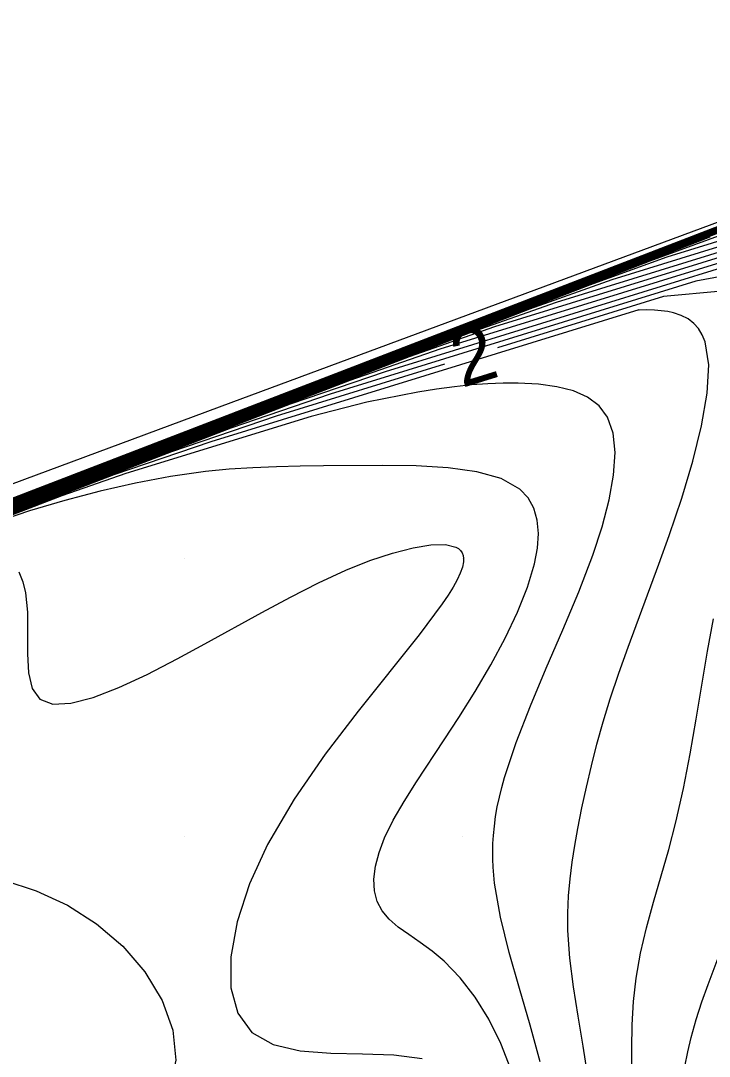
# Model space of a CAD drawing. Extents: x 2602990 to 2605851, y 618069 to 619180.
# Drawn here: x 2603504.11 to 2603528.85, y 618752.12 to 618789.32 of the extents above; entities that cross this region are included whole.
import ezdxf

# ---------------------------------------------------------------- set-up
doc = ezdxf.new("R2010")
doc.units = 0
for name, color, linetype in [('DTM Contours Major', 7, 'Continuous'), ('DTM Contours Major Text', 7, 'Continuous'), ('DTM Contours Minor', 7, 'Continuous'), ('Exist DTM QL2 LIDAR Elevation Point', 7, 'Continuous')]:
    doc.layers.add(name, color=color, linetype=linetype)

msp = doc.modelspace()

# ---------------------------------------------------------------- linework, layer by layer
at = {"layer": 'DTM Contours Major'}
for points in [[(2603531.025, 618782.41), (2603518.35, 618777.505), (2603466.963, 618757.715), (2603454.287, 618752.858), (2603450.626, 618751.439), (2603438.853, 618746.595), (2603437.893, 618746.036)], [(2603529.296, 618779.61), (2603527.204, 618779.408), (2603521.241, 618777.567)], [(2603519.33, 618776.977), (2603513.292, 618775.112), (2603509.528, 618773.834), (2603485.681, 618764.65)], [(2603526.072, 618750.719), (2603526.06, 618752.402), (2603526.074, 618753.241), (2603526.121, 618754.08), (2603526.216, 618754.92), (2603526.378, 618755.82), (2603526.594, 618756.728), (2603526.846, 618757.648), (2603527.389, 618759.543), (2603527.647, 618760.526), (2603527.918, 618761.739), (2603528.156, 618762.977), (2603528.37, 618764.223), (2603528.777, 618766.67), (2603528.993, 618767.836)]]:
    msp.add_lwpolyline(points, dxfattribs=at)
at = {"layer": 'DTM Contours Minor'}
for points in [[(2603548.303, 618789.321), (2603529.034, 618781.876), (2603467.734, 618758.269)], [(2603546.144, 618788.457), (2603527.594, 618781.29), (2603469.782, 618759.026)], [(2603543.984, 618787.594), (2603526.233, 618780.734), (2603452.342, 618752.277)], [(2603541.824, 618786.73), (2603524.897, 618780.187), (2603455.104, 618753.309)], [(2603539.664, 618785.866), (2603523.571, 618779.644), (2603457.575, 618754.229)], [(2603537.505, 618785.002), (2603522.255, 618779.105), (2603459.956, 618755.113)], [(2603535.98, 618784.608), (2603511.658, 618775.599), (2603488.386, 618766.943)], [(2603535.345, 618784.138), (2603520.947, 618778.569), (2603462.305, 618755.985)], [(2603535.962, 618783.492), (2603527.324, 618780.824), (2603524.546, 618779.818)], [(2603533.185, 618783.274), (2603519.646, 618778.036), (2603464.64, 618756.853)], [(2603534.757, 618782.923), (2603525.341, 618780.015), (2603522.386, 618778.954)], [(2603533.55, 618782.353), (2603523.346, 618779.201), (2603520.226, 618778.091)], [(2603528.865, 618781.546), (2603517.052, 618776.973), (2603469.285, 618758.577)], [(2603529.303, 618781.633), (2603526.706, 618780.682)], [(2603530.854, 618781.127), (2603519.171, 618777.519), (2603515.931, 618776.396), (2603476.522, 618761.22)], [(2603529.545, 618780.919), (2603521.132, 618778.32), (2603518.066, 618777.251), (2603473.366, 618760.036)], [(2603526.706, 618780.682), (2603515.773, 618776.448), (2603471.59, 618759.432)], [(2603529.595, 618780.541), (2603517.2, 618776.712), (2603513.797, 618775.542), (2603479.684, 618762.405)], [(2603530.757, 618780.407), (2603528.367, 618779.964), (2603515.224, 618775.906), (2603511.66, 618774.687), (2603482.866, 618763.598)], [(2603524.546, 618779.818), (2603514.488, 618775.921), (2603473.897, 618760.289)], [(2603522.386, 618778.954), (2603513.2, 618775.393), (2603476.2, 618761.144)], [(2603524.48, 618751.407), (2603524.316, 618752.485), (2603524.139, 618753.556), (2603523.972, 618754.609), (2603523.84, 618755.638), (2603523.768, 618756.631), (2603523.764, 618757.264), (2603523.791, 618757.882), (2603523.846, 618758.49), (2603523.924, 618759.093), (2603524.019, 618759.695), (2603524.129, 618760.301), (2603524.272, 618761.037), (2603524.432, 618761.786), (2603524.61, 618762.551), (2603524.811, 618763.333), (2603525.036, 618764.134), (2603525.289, 618764.957), (2603525.596, 618765.875), (2603525.933, 618766.819), (2603527.033, 618769.795), (2603527.403, 618770.831), (2603527.855, 618772.171), (2603528.256, 618773.499), (2603528.573, 618774.768), (2603528.775, 618775.935), (2603528.828, 618776.953), (2603528.7, 618777.779), (2603528.596, 618778.036), (2603528.459, 618778.259), (2603528.288, 618778.448), (2603528.083, 618778.605), (2603527.842, 618778.73), (2603527.563, 618778.824), (2603527.352, 618778.871), (2603527.122, 618778.904), (2603526.874, 618778.925), (2603526.608, 618778.932), (2603526.323, 618778.926), (2603526.316, 618778.937), (2603510.944, 618774.19), (2603507.457, 618773.004), (2603492.18, 618767.121)], [(2603520.226, 618778.091), (2603511.911, 618774.864), (2603478.505, 618761.999)], [(2603522.777, 618751.921), (2603522.413, 618753.235), (2603522.024, 618754.551), (2603521.653, 618755.851), (2603521.343, 618757.117), (2603521.136, 618758.331), (2603521.105, 618758.624), (2603521.084, 618758.913), (2603521.072, 618759.2), (2603521.07, 618759.484), (2603521.077, 618759.767), (2603521.094, 618760.05), (2603521.126, 618760.39), (2603521.173, 618760.73), (2603521.232, 618761.075), (2603521.306, 618761.423), (2603521.392, 618761.777), (2603521.491, 618762.138), (2603521.906, 618763.389), (2603522.42, 618764.706), (2603522.993, 618766.063), (2603523.586, 618767.435), (2603524.156, 618768.798), (2603524.663, 618770.126), (2603524.997, 618771.144), (2603525.251, 618772.106), (2603525.411, 618772.998), (2603525.464, 618773.803), (2603525.395, 618774.504), (2603525.19, 618775.084), (2603524.887, 618775.49), (2603524.476, 618775.8), (2603523.968, 618776.023), (2603523.375, 618776.172), (2603522.708, 618776.259), (2603521.977, 618776.294), (2603521.447, 618776.294), (2603520.891, 618776.274), (2603520.308, 618776.234), (2603519.696, 618776.172), (2603519.053, 618776.088), (2603518.377, 618775.981), (2603516.551, 618775.613), (2603514.543, 618775.104), (2603507.894, 618773.052), (2603505.594, 618772.254), (2603492.339, 618767.15)], [(2603521.72, 618751.652), (2603521.361, 618752.577), (2603520.93, 618753.445), (2603520.439, 618754.238), (2603519.901, 618754.94), (2603519.329, 618755.533), (2603518.894, 618755.895), (2603518.463, 618756.207), (2603518.052, 618756.489), (2603517.676, 618756.76), (2603517.351, 618757.038), (2603517.093, 618757.342), (2603516.917, 618757.682), (2603516.82, 618758.063), (2603516.8, 618758.484), (2603516.855, 618758.943), (2603516.984, 618759.437), (2603517.186, 618759.964), (2603517.497, 618760.599), (2603517.884, 618761.271), (2603518.329, 618761.978), (2603519.329, 618763.489), (2603519.852, 618764.287), (2603520.439, 618765.226), (2603520.998, 618766.181), (2603521.51, 618767.134), (2603521.954, 618768.069), (2603522.313, 618768.967), (2603522.566, 618769.811), (2603522.673, 618770.376), (2603522.709, 618770.9), (2603522.669, 618771.378), (2603522.548, 618771.807), (2603522.339, 618772.181), (2603522.037, 618772.496), (2603521.368, 618772.872), (2603520.497, 618773.118), (2603519.467, 618773.26), (2603518.32, 618773.327), (2603517.099, 618773.343), (2603514.995, 618773.33), (2603514.147, 618773.319), (2603513.3, 618773.299), (2603512.452, 618773.263), (2603511.602, 618773.206), (2603510.746, 618773.122), (2603509.499, 618772.947), (2603508.241, 618772.712), (2603506.973, 618772.423), (2603505.699, 618772.087), (2603504.423, 618771.712), (2603503.049, 618771.242)], [(2603504.047, 618769.52), (2603504.188, 618769.167), (2603504.285, 618768.771), (2603504.353, 618768.069), (2603504.359, 618767.318), (2603504.353, 618766.574), (2603504.39, 618765.893), (2603504.521, 618765.33), (2603504.798, 618764.942), (2603505.27, 618764.768), (2603505.919, 618764.801), (2603506.717, 618765.01), (2603507.637, 618765.364), (2603508.652, 618765.835), (2603509.733, 618766.39), (2603510.732, 618766.932), (2603512.777, 618768.066), (2603513.799, 618768.616), (2603514.806, 618769.127), (2603515.786, 618769.578), (2603516.655, 618769.925), (2603517.469, 618770.198), (2603518.207, 618770.389), (2603518.847, 618770.493), (2603519.367, 618770.502), (2603519.745, 618770.411), (2603519.839, 618770.355), (2603519.914, 618770.286), (2603519.969, 618770.204), (2603520.004, 618770.109), (2603520.02, 618770.001), (2603520.016, 618769.881), (2603519.978, 618769.691), (2603519.903, 618769.477), (2603519.792, 618769.238), (2603519.647, 618768.974), (2603519.468, 618768.686), (2603519.257, 618768.373), (2603518.424, 618767.262), (2603516.231, 618764.519), (2603515.053, 618762.97), (2603513.94, 618761.359), (2603512.983, 618759.728), (2603512.332, 618758.307), (2603511.887, 618756.947), (2603511.66, 618755.691), (2603511.662, 618754.581), (2603511.908, 618753.661), (2603512.41, 618752.975), (2603513.18, 618752.541), (2603514.15, 618752.317), (2603515.247, 618752.23), (2603516.393, 618752.205), (2603517.513, 618752.166), (2603518.532, 618752.039)], [(2603503.501, 618758.444), (2603504.672, 618758.064), (2603505.794, 618757.541), (2603506.84, 618756.878), (2603507.779, 618756.075), (2603508.575, 618755.146), (2603509.19, 618754.123), (2603509.574, 618753.053), (2603509.68, 618751.979), (2603509.459, 618750.947), (2603508.863, 618750), (2603507.971, 618748.973), (2603506.648, 618748.083), (2603505.042, 618747.288), (2603503.3, 618746.547)], [(2603527.972, 618751.752), (2603528.074, 618752.277), (2603528.194, 618752.792), (2603528.375, 618753.436), (2603528.583, 618754.069), (2603528.808, 618754.696), (2603529.268, 618755.939)]]:
    msp.add_lwpolyline(points, dxfattribs=at)
at = {"layer": 'Exist DTM QL2 LIDAR Elevation Point'}
for p, q in [((2603510, 618770), (2603510, 618770)), ((2603520, 618770), (2603520, 618770)), ((2603510, 618760), (2603510, 618760)), ((2603520, 618760), (2603520, 618760))]:
    msp.add_line(p, q, dxfattribs=at)

# ---------------------------------------------------------------- texts
at = {"layer": 'DTM Contours Major Text'}
msp.add_text('2', height=2, rotation=17.1621, dxfattribs=at).set_placement((2603519.956, 618776.124))

doc.saveas('drawing.dxf')
